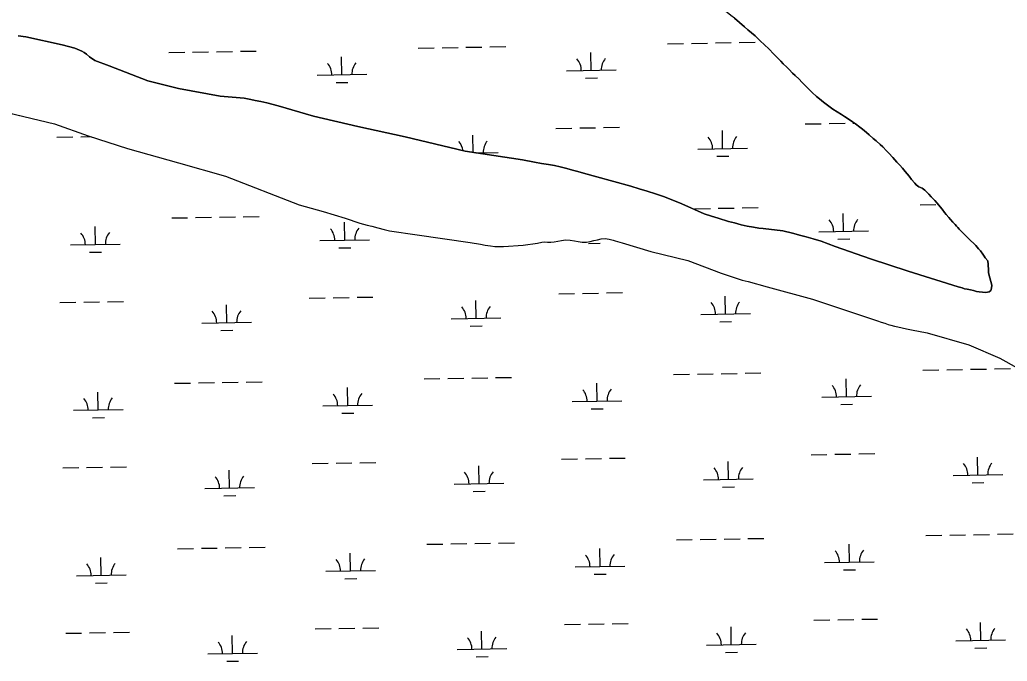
# Model space of a CAD drawing. Extents: x 3903937 to 3942190, y 260677 to 286651.
# Drawn here: x 3920083 to 3922070, y 268263 to 269553 of the extents above; entities that cross this region are included whole.
import ezdxf

# ---------------------------------------------------------------- set-up
doc = ezdxf.new("R2010")
doc.units = 0
doc.layers.add('V-TOPO-SHOR', color=7, linetype='Continuous')
doc.layers.add('V-WETL-SWMP', color=7, linetype='Continuous')

msp = doc.modelspace()

# ---------------------------------------------------------------- linework, layer by layer
at = {"layer": 'V-TOPO-SHOR'}
for points in [[(3921605.6, 269477.9), (3921599.9, 269484.3), (3921590.8, 269493.9), (3921580.9, 269503.3), (3921573.5, 269510), (3921563, 269520.2), (3921555.6, 269526.4), (3921548.4, 269532.7), (3921541.4, 269538.8), (3921531.3, 269547.2), (3921521.2, 269556), (3921514, 269561.5), (3921503.3, 269570.3), (3921495.9, 269576.2), (3921483.9, 269586.4), (3921475.7, 269592.5), (3921472, 269595.6), (3921467.2, 269600.9), (3921465.4, 269604.4)], [(3920080.1, 269520.3), (3920095.3, 269518.3), (3920168.4, 269502.5), (3920193.9, 269495.3), (3920203.2, 269491.8), (3920208.5, 269489.7), (3920213.2, 269486.8), (3920217.3, 269483.3), (3920223.4, 269478.1), (3920234.2, 269471.1), (3920263, 269460.3), (3920341, 269430.2), (3920402.5, 269414.8), (3920486.8, 269399.1), (3920534.8, 269395.3), (3920548.3, 269392.1), (3920556.7, 269390.4), (3920568.4, 269388.4), (3920580.6, 269385.7), (3920603, 269379.8), (3920674.5, 269358.7), (3920763.4, 269337.8), (3920858.9, 269317.1), (3920979.5, 269288.3), (3921094.6, 269270.7), (3921118.9, 269266.3), (3921133.2, 269263.7), (3921147.1, 269261.4), (3921158.9, 269259.3), (3921170.7, 269256.9), (3921184.1, 269253.7), (3921195.5, 269250.4), (3921206.4, 269247.4), (3921217.8, 269244.5), (3921244.7, 269237), (3921313, 269217.9), (3921329.3, 269212.9), (3921345.9, 269207.8), (3921362.5, 269202.4), (3921380.5, 269196.3), (3921415.6, 269182.3), (3921460.4, 269162.5), (3921475.3, 269157.4), (3921488.2, 269153.5), (3921509.5, 269147.3), (3921521.2, 269144.2), (3921534.7, 269140.6), (3921547.1, 269137.7), (3921559.3, 269135.6), (3921570.6, 269133.6), (3921579.1, 269132.7), (3921618.6, 269128.1), (3921637.8, 269123.6), (3921655.1, 269119), (3921665.5, 269116.2), (3921679.8, 269112.3), (3921695.6, 269107.3), (3921723.7, 269096.6), (3921794.8, 269072.2), (3921871.1, 269046.8)], [(3922030.8, 269067.6), (3922025.9, 269073.7), (3922023.6, 269077.2), (3922020.7, 269081.1), (3922016, 269087.9), (3922012.2, 269092.2), (3922006.7, 269098.7), (3922002.6, 269103), (3921996.2, 269109.1), (3921992.5, 269113), (3921986.7, 269118.5), (3921981.5, 269123.4), (3921978.2, 269126.7), (3921973.5, 269131.4), (3921970.6, 269134.7), (3921968.1, 269137.7), (3921965.3, 269140.8), (3921960.7, 269145.7), (3921955.8, 269151), (3921952.3, 269154.9), (3921947.3, 269160.8), (3921943.8, 269165.1), (3921938.9, 269171.9), (3921935.2, 269176.4), (3921929.2, 269183.8), (3921924.4, 269188.9), (3921917, 269196.6), (3921912.3, 269201.7), (3921904, 269210.3), (3921898.9, 269214.2), (3921895.6, 269215.2), (3921892.1, 269216.8), (3921887.2, 269220.5), (3921883.9, 269224), (3921877.3, 269231.4), (3921872.5, 269237.9), (3921864.5, 269247.7), (3921859.5, 269254.1), (3921853.8, 269260.2), (3921847.8, 269266.5), (3921839.8, 269275.9), (3921831.9, 269284.3), (3921827.2, 269289.2), (3921819.8, 269297), (3921814.2, 269301.9), (3921806.2, 269309.2), (3921800.6, 269314.2), (3921792.6, 269321.3), (3921787, 269326), (3921779, 269332.7), (3921773.4, 269337), (3921764.8, 269343.4), (3921758.6, 269347.4), (3921751.8, 269351.9), (3921742.6, 269358.2), (3921736.6, 269362.1), (3921728.2, 269367.4), (3921719.3, 269373.1), (3921713.8, 269377), (3921705.7, 269382.7), (3921700.2, 269387), (3921692.2, 269393.5), (3921686.4, 269398.6), (3921677.7, 269406.6), (3921671.6, 269412.3), (3921662.7, 269421.3), (3921656.9, 269427), (3921651.2, 269433), (3921643.3, 269440.7), (3921638.4, 269445.6), (3921631.4, 269452.6), (3921626.6, 269457.3), (3921619.2, 269464.2), (3921614.3, 269469.4), (3921605.6, 269477.9)], [(3920011.7, 269377), (3920091.7, 269357.9), (3920153.4, 269343.4), (3920221.2, 269319.6), (3920300, 269293.5), (3920402.9, 269265.3), (3920497.1, 269238.4), (3920645.8, 269180.5), (3920694, 269167.2), (3920738.1, 269153.4), (3920767.7, 269143.6), (3920782.2, 269139.6), (3920791.5, 269137.3), (3920803.9, 269134.2), (3920816.7, 269131.1), (3920827.1, 269128.5), (3920882.9, 269120.1), (3920989.7, 269105), (3921010, 269101.1), (3921019.7, 269099.4), (3921030.7, 269097.8), (3921039, 269096.9), (3921047.4, 269096.8), (3921056.3, 269096.7), (3921096.3, 269099.2), (3921124.9, 269103.3), (3921134, 269105.6), (3921138.2, 269106.1), (3921145.2, 269105.6), (3921151.9, 269105.2), (3921158.7, 269106.2), (3921165.7, 269107.5), (3921173, 269108.9), (3921181.6, 269110), (3921190.8, 269109.5), (3921199.5, 269108.3), (3921207, 269106.9), (3921215.2, 269105.7), (3921223.7, 269105.5), (3921231.3, 269106.8), (3921238.5, 269108.5), (3921245.8, 269110.4), (3921253, 269111.9), (3921261, 269112.6), (3921269.4, 269111.4), (3921277.2, 269109.4), (3921281.5, 269108.2), (3921295.5, 269104), (3921353.2, 269086.8), (3921427.5, 269068.5), (3921494.5, 269042.9), (3921524.5, 269033), (3921537, 269029.3), (3921548.8, 269026.2), (3921586.9, 269015.9), (3921678.4, 268990.8), (3921736.4, 268971.5), (3921809.2, 268947.1), (3921816.6, 268944.7), (3921823.6, 268942.4), (3921830.3, 268940.1), (3921836.2, 268938.5), (3921843.1, 268936.6), (3921849.7, 268934.9), (3921858.7, 268933.1), (3921867.1, 268931.4), (3921877.8, 268929.3), (3921908.8, 268923), (3921992.6, 268898.6), (3922055.2, 268871.9), (3922089.9, 268852.6)], [(3921871.1, 269046.8), (3921971.5, 269015.8), (3921979.3, 269013.3), (3921984.4, 269011.9), (3921989.2, 269010.9), (3921996.4, 269009.7), (3922001.9, 269008.2), (3922008.6, 269006.5), (3922013.4, 269005.6), (3922020.2, 269004.8), (3922026.9, 269004.1), (3922030.4, 269004.6), (3922033.6, 269005.7), (3922036.8, 269007.9), (3922038.5, 269013.1), (3922038.9, 269018.7), (3922037.1, 269026.1), (3922034.8, 269033.6), (3922033, 269041.3), (3922032.4, 269044.4), (3922032.2, 269048.8), (3922032, 269060.2), (3922030.8, 269067.6)]]:
    msp.add_lwpolyline(points, dxfattribs=at)
at = {"layer": 'V-WETL-SWMP'}
for p, q in [((3920885.1, 269495.6), (3920917.1, 269496.1)), ((3920933.1, 269496.4), (3920965.1, 269497)), ((3920981.1, 269497.3), (3921013.1, 269497.8)), ((3921029.1, 269498.1), (3921061.1, 269498.7)), ((3921386.9, 269504.4), (3921418.9, 269505)), ((3921434.9, 269505.2), (3921466.9, 269505.8)), ((3921482.9, 269506.1), (3921514.9, 269506.7)), ((3921530.9, 269506.9), (3921562.9, 269507.5)), ((3920383.3, 269486.7), (3920415.2, 269487.3)), ((3920431.2, 269487.6), (3920463.2, 269488.1)), ((3920479.2, 269488.4), (3920511.2, 269489)), ((3920527.2, 269489.3), (3920559.2, 269489.8)), ((3920731.4, 269442.1), (3920730.8, 269478.1)), ((3921233.2, 269450.9), (3921232.6, 269486.9)), ((3920681.4, 269441.2), (3920781.4, 269443)), ((3921183.2, 269450.1), (3921283.2, 269451.8)), ((3921221.5, 269435.3), (3921245.5, 269435.7)), ((3920719.7, 269426.5), (3920743.7, 269426.9)), ((3920011.7, 269377), (3920091.7, 269357.9)), ((3920091.7, 269357.9), (3920153.4, 269343.4)), ((3920153.4, 269343.4), (3920221.2, 269319.6)), ((3921161.9, 269334.2), (3921193.9, 269334.8)), ((3921209.9, 269335.1), (3921241.9, 269335.7)), ((3921257.9, 269335.9), (3921289.9, 269336.5)), ((3921663.7, 269343.1), (3921695.7, 269343.6)), ((3921711.7, 269343.9), (3921743.7, 269344.5)), ((3921759.7, 269344.8), (3921762.6, 269344.8)), ((3920158.2, 269316.6), (3920190.2, 269317.1)), ((3920206.2, 269317.4), (3920226.7, 269317.8)), ((3920221.2, 269319.6), (3920300, 269293.6)), ((3920995.6, 269285.8), (3920995, 269320.9)), ((3921497.5, 269293.7), (3921496.9, 269329.7)), ((3921447.5, 269292.8), (3921547.5, 269294.6)), ((3920300, 269293.6), (3920402.9, 269265.3)), ((3921001.1, 269285), (3921045.6, 269285.8)), ((3921485.8, 269278.1), (3921509.8, 269278.5)), ((3920402.9, 269265.3), (3920497.1, 269238.4)), ((3920497.1, 269238.4), (3920645.8, 269180.5)), ((3920645.8, 269180.5), (3920694, 269167.2)), ((3921894.6, 269180.6), (3921926.6, 269181.2)), ((3920437.1, 269155), (3920469.1, 269155.5)), ((3920485.1, 269155.8), (3920517.1, 269156.4)), ((3920533.1, 269156.6), (3920565.1, 269157.2)), ((3920694, 269167.2), (3920738.1, 269153.4)), ((3921440.8, 269172.6), (3921472.8, 269173.2)), ((3921488.8, 269173.5), (3921520.7, 269174)), ((3921536.7, 269174.3), (3921568.7, 269174.9)), ((3921740.9, 269127.2), (3921740.3, 269163.2)), ((3920235.4, 269100.7), (3920234.8, 269136.7)), ((3920389.1, 269154.1), (3920421.1, 269154.7)), ((3920737.3, 269109.5), (3920736.6, 269145.5)), ((3920738.1, 269153.4), (3920767.7, 269143.6)), ((3920767.7, 269143.6), (3920782.2, 269139.6)), ((3920782.2, 269139.6), (3920791.5, 269137.3)), ((3920791.5, 269137.3), (3920803.9, 269134.2)), ((3920803.9, 269134.2), (3920816.7, 269131.1)), ((3920816.7, 269131.1), (3920827.1, 269128.5)), ((3920827.1, 269128.5), (3920882.9, 269120.1)), ((3920882.9, 269120.1), (3920989.7, 269105)), ((3921690.9, 269126.3), (3921790.9, 269128)), ((3920185.4, 269099.8), (3920285.4, 269101.5)), ((3920687.3, 269108.6), (3920787.3, 269110.4)), ((3920989.7, 269105), (3921010, 269101.1)), ((3921010, 269101.1), (3921019.7, 269099.4)), ((3921019.7, 269099.4), (3921030.7, 269097.8)), ((3921030.7, 269097.8), (3921039, 269096.9)), ((3921039, 269096.9), (3921047.4, 269096.8)), ((3921047.4, 269096.8), (3921056.3, 269096.7)), ((3921056.3, 269096.7), (3921096.3, 269099.2)), ((3921096.3, 269099.2), (3921124.9, 269103.3)), ((3921124.9, 269103.3), (3921134, 269105.6)), ((3921134, 269105.6), (3921138.2, 269106.1)), ((3921138.2, 269106.1), (3921145.2, 269105.6)), ((3921145.2, 269105.6), (3921151.9, 269105.2)), ((3921151.9, 269105.2), (3921158.7, 269106.2)), ((3921158.7, 269106.2), (3921165.7, 269107.5)), ((3921165.7, 269107.5), (3921173, 269108.9)), ((3921173, 269108.9), (3921181.6, 269110)), ((3921181.6, 269110), (3921190.8, 269109.5)), ((3921190.8, 269109.5), (3921199.5, 269108.3)), ((3921199.5, 269108.3), (3921207, 269106.9)), ((3921207, 269106.9), (3921215.2, 269105.7)), ((3921215.2, 269105.7), (3921223.7, 269105.5)), ((3921223.7, 269105.5), (3921231.3, 269106.8)), ((3921227.4, 269102.7), (3921251.4, 269103.1)), ((3921231.3, 269106.8), (3921238.5, 269108.5)), ((3921238.5, 269108.5), (3921245.8, 269110.4)), ((3921245.8, 269110.4), (3921253, 269111.9)), ((3921253, 269111.9), (3921261, 269112.6)), ((3921261, 269112.6), (3921269.4, 269111.4)), ((3921269.4, 269111.4), (3921277.2, 269109.4)), ((3921277.2, 269109.4), (3921281.5, 269108.2)), ((3921281.5, 269108.2), (3921295.5, 269104)), ((3921295.5, 269104), (3921353.2, 269086.8)), ((3921729.2, 269111.5), (3921753.2, 269111.9)), ((3920223.7, 269085), (3920247.7, 269085.4)), ((3920725.5, 269093.9), (3920749.5, 269094.3)), ((3921353.2, 269086.8), (3921427.5, 269068.5)), ((3921427.5, 269068.5), (3921494.5, 269042.9)), ((3921494.5, 269042.9), (3921524.5, 269033)), ((3921524.5, 269033), (3921537, 269029.3)), ((3921537, 269029.3), (3921548.8, 269026.2)), ((3921548.8, 269026.2), (3921586.9, 269015.9)), ((3921167.7, 269001.6), (3921199.7, 269002.2)), ((3921215.7, 269002.5), (3921247.7, 269003)), ((3921263.7, 269003.3), (3921295.7, 269003.9)), ((3921503.3, 268961.1), (3921502.7, 268997.1)), ((3921586.9, 269015.9), (3921678.4, 268990.8)), ((3920164.1, 268984), (3920196.1, 268984.5)), ((3920212.1, 268984.8), (3920244.1, 268985.4)), ((3920260.1, 268985.6), (3920292, 268986.2)), ((3920499.7, 268943.4), (3920499, 268979.4)), ((3920665.9, 268992.8), (3920697.9, 268993.3)), ((3920713.9, 268993.6), (3920745.9, 268994.2)), ((3920761.9, 268994.5), (3920793.9, 268995)), ((3921001.5, 268952.3), (3921000.9, 268988.3)), ((3921678.4, 268990.8), (3921736.4, 268971.5)), ((3921453.3, 268960.2), (3921553.3, 268962)), ((3921736.4, 268971.5), (3921809.2, 268947.1)), ((3920449.7, 268942.5), (3920549.7, 268944.3)), ((3920951.5, 268951.4), (3921051.5, 268953.1)), ((3920989.8, 268936.6), (3921013.8, 268937)), ((3921491.6, 268945.5), (3921515.6, 268945.9)), ((3921809.2, 268947.1), (3921816.6, 268944.7)), ((3921816.6, 268944.7), (3921823.6, 268942.4)), ((3921823.6, 268942.4), (3921830.3, 268940.1)), ((3921830.3, 268940.1), (3921836.2, 268938.5)), ((3921836.2, 268938.5), (3921843.1, 268936.6)), ((3920488, 268927.8), (3920511.9, 268928.2)), ((3921843.1, 268936.6), (3921849.7, 268934.9)), ((3921849.7, 268934.9), (3921858.7, 268933.1)), ((3921858.7, 268933.1), (3921867.1, 268931.4)), ((3921867.1, 268931.4), (3921877.8, 268929.3)), ((3921877.8, 268929.3), (3921908.8, 268923)), ((3921908.8, 268923), (3921992.6, 268898.6)), ((3921992.6, 268898.6), (3922055.2, 268871.9)), ((3922055.2, 268871.9), (3922089.9, 268852.6)), ((3921398.6, 268839.2), (3921430.6, 268839.7)), ((3921446.6, 268840), (3921478.6, 268840.6)), ((3921494.6, 268840.8), (3921526.6, 268841.4)), ((3921542.6, 268841.7), (3921574.6, 268842.3)), ((3921900.5, 268848), (3921932.4, 268848.6)), ((3921948.4, 268848.8), (3921980.4, 268849.4)), ((3921996.4, 268849.7), (3922028.4, 268850.2)), ((3922044.4, 268850.5), (3922076.4, 268851.1)), ((3920395, 268821.5), (3920427, 268822.1)), ((3920443, 268822.3), (3920475, 268822.9)), ((3920490.9, 268823.2), (3920522.9, 268823.7)), ((3920538.9, 268824), (3920570.9, 268824.6)), ((3920896.8, 268830.3), (3920928.8, 268830.9)), ((3920944.8, 268831.2), (3920976.8, 268831.7)), ((3920992.8, 268832), (3921024.8, 268832.6)), ((3921040.8, 268832.9), (3921072.8, 268833.4)), ((3921244.9, 268785.7), (3921244.3, 268821.7)), ((3921746.8, 268794.5), (3921746.1, 268830.5)), ((3920241.3, 268768), (3920240.7, 268804)), ((3920743.1, 268776.9), (3920742.5, 268812.9)), ((3920693.1, 268776), (3920793.1, 268777.7)), ((3921195, 268784.8), (3921294.9, 268786.6)), ((3921696.8, 268793.7), (3921796.8, 268795.4)), ((3921735.1, 268778.9), (3921759, 268779.3)), ((3920191.3, 268767.2), (3920291.3, 268768.9)), ((3920731.4, 268761.2), (3920755.4, 268761.7)), ((3921233.2, 268770.1), (3921257.2, 268770.5)), ((3920229.6, 268752.4), (3920253.6, 268752.8)), ((3921675.4, 268677.8), (3921707.4, 268678.4)), ((3921723.4, 268678.7), (3921755.4, 268679.2)), ((3921771.4, 268679.5), (3921803.4, 268680.1)), ((3920671.8, 268660.2), (3920703.7, 268660.7)), ((3920719.7, 268661), (3920751.7, 268661.6)), ((3920767.7, 268661.9), (3920799.7, 268662.4)), ((3921173.6, 268669), (3921205.6, 268669.6)), ((3921221.6, 268669.8), (3921253.6, 268670.4)), ((3921269.6, 268670.7), (3921301.6, 268671.2)), ((3921509.2, 268628.5), (3921508.6, 268664.5)), ((3922011, 268637.3), (3922010.4, 268673.3)), ((3920169.9, 268651.3), (3920201.9, 268651.9)), ((3920217.9, 268652.2), (3920249.9, 268652.7)), ((3920265.9, 268653), (3920297.9, 268653.6)), ((3920505.5, 268610.8), (3920504.9, 268646.8)), ((3921007.4, 268619.6), (3921006.7, 268655.6)), ((3920957.4, 268618.8), (3921057.4, 268620.5)), ((3921459.2, 268627.6), (3921559.2, 268629.3)), ((3921961, 268636.4), (3922061, 268638.2)), ((3921999.3, 268621.7), (3922023.3, 268622.1)), ((3920455.5, 268609.9), (3920555.5, 268611.7)), ((3920995.6, 268604), (3921019.6, 268604.4)), ((3921497.5, 268612.8), (3921521.5, 268613.2)), ((3920493.8, 268595.2), (3920517.8, 268595.6)), ((3920998.6, 268499.4), (3921030.6, 268500)), ((3921046.6, 268500.2), (3921078.6, 268500.8)), ((3921404.5, 268506.5), (3921436.5, 268507.1)), ((3921452.5, 268507.4), (3921484.5, 268507.9)), ((3921500.5, 268508.2), (3921532.5, 268508.8)), ((3921548.5, 268509.1), (3921580.5, 268509.6)), ((3921906.3, 268515.4), (3921938.3, 268515.9)), ((3921954.3, 268516.2), (3921986.3, 268516.8)), ((3922002.3, 268517.1), (3922034.3, 268517.6)), ((3922050.3, 268517.9), (3922082.3, 268518.5)), ((3920400.8, 268488.9), (3920432.8, 268489.4)), ((3920448.8, 268489.7), (3920480.8, 268490.3)), ((3920496.8, 268490.6), (3920528.8, 268491.1)), ((3920544.8, 268491.4), (3920576.8, 268492)), ((3920749, 268444.2), (3920748.3, 268480.2)), ((3920902.6, 268497.7), (3920934.6, 268498.3)), ((3920950.6, 268498.5), (3920982.6, 268499.1)), ((3921250.8, 268453.1), (3921250.2, 268489.1)), ((3921752.6, 268461.9), (3921752, 268497.9)), ((3920247.1, 268435.4), (3920246.5, 268471.4)), ((3921702.6, 268461), (3921802.6, 268462.8)), ((3920699, 268443.4), (3920799, 268445.1)), ((3921200.8, 268452.2), (3921300.8, 268454)), ((3921740.9, 268446.3), (3921764.9, 268446.7)), ((3920197.2, 268434.5), (3920297.1, 268436.3)), ((3920235.4, 268419.8), (3920259.4, 268420.2)), ((3920737.2, 268428.6), (3920761.2, 268429)), ((3921239.1, 268437.4), (3921263.1, 268437.9)), ((3921681.3, 268345.2), (3921713.3, 268345.8)), ((3921729.3, 268346.1), (3921761.3, 268346.6)), ((3921777.3, 268346.9), (3921809.2, 268347.5)), ((3922016.9, 268304.7), (3922016.2, 268340.7)), ((3920271.8, 268320.4), (3920303.8, 268321)), ((3920677.6, 268327.5), (3920709.6, 268328.1)), ((3920725.6, 268328.4), (3920757.6, 268328.9)), ((3920773.6, 268329.2), (3920805.6, 268329.8)), ((3921013.2, 268287), (3921012.6, 268323)), ((3921179.4, 268336.4), (3921211.4, 268336.9)), ((3921227.4, 268337.2), (3921259.4, 268337.8)), ((3921275.4, 268338.1), (3921307.4, 268338.6)), ((3921515, 268295.8), (3921514.4, 268331.8)), ((3920175.8, 268318.7), (3920207.8, 268319.3)), ((3920223.8, 268319.6), (3920255.8, 268320.1)), ((3920511.4, 268278.2), (3920510.8, 268314.2)), ((3921966.9, 268303.8), (3922066.9, 268305.6)), ((3920963.2, 268286.1), (3921063.2, 268287.9)), ((3921465.1, 268295), (3921565, 268296.7)), ((3922005.2, 268289), (3922029.1, 268289.5)), ((3920461.4, 268277.3), (3920561.4, 268279.1)), ((3920499.7, 268262.5), (3920523.7, 268263)), ((3921001.5, 268271.4), (3921025.5, 268271.8)), ((3921503.3, 268280.2), (3921527.3, 268280.6))]:
    msp.add_line(p, q, dxfattribs=at)
for points in [[(3921521.2, 269556), (3921531.3, 269547.2), (3921541.4, 269538.8), (3921548.4, 269532.7), (3921555.6, 269526.4), (3921563, 269520.2), (3921573.5, 269510), (3921580.9, 269503.3), (3921590.8, 269493.9), (3921599.9, 269484.3), (3921605.6, 269477.9), (3921614.3, 269469.4), (3921619.2, 269464.2), (3921626.6, 269457.3), (3921631.4, 269452.6), (3921638.4, 269445.6), (3921643.3, 269440.7), (3921651.2, 269433), (3921656.9, 269427), (3921662.7, 269421.3), (3921671.6, 269412.3), (3921677.7, 269406.6), (3921686.4, 269398.6), (3921692.2, 269393.5), (3921700.2, 269387)], [(3921460.4, 269162.5), (3921415.6, 269182.3), (3921380.5, 269196.3), (3921362.5, 269202.4), (3921345.9, 269207.8), (3921329.3, 269212.9), (3921313, 269217.9), (3921244.7, 269237), (3921217.8, 269244.5), (3921206.4, 269247.4), (3921195.5, 269250.4), (3921184.1, 269253.7), (3921170.7, 269256.9), (3921158.9, 269259.3), (3921147.1, 269261.4), (3921133.2, 269263.7), (3921118.9, 269266.3), (3921094.6, 269270.7), (3920979.5, 269288.3), (3920858.9, 269317.1), (3920763.4, 269337.8), (3920674.5, 269358.7), (3920603, 269379.8), (3920580.6, 269385.7), (3920568.4, 269388.4), (3920556.7, 269390.4), (3920548.3, 269392.1), (3920534.8, 269395.3), (3920486.8, 269399.1), (3920402.5, 269414.8), (3920341, 269430.2), (3920263, 269460.3), (3920234.2, 269471.1), (3920223.4, 269478.1), (3920217.3, 269483.3), (3920213.2, 269486.8), (3920208.5, 269489.7), (3920203.2, 269491.8), (3920193.9, 269495.3), (3920168.4, 269502.5), (3920095.3, 269518.3), (3920080.1, 269520.3)], [(3921700.2, 269387), (3921705.7, 269382.7), (3921713.8, 269377), (3921719.3, 269373.1), (3921728.2, 269367.4), (3921736.6, 269362.1), (3921742.6, 269358.2), (3921751.8, 269351.9), (3921758.6, 269347.4), (3921764.8, 269343.4), (3921773.4, 269337), (3921779, 269332.7), (3921787, 269326), (3921792.6, 269321.3), (3921800.6, 269314.2), (3921806.2, 269309.2), (3921814.2, 269301.9), (3921819.8, 269297), (3921827.2, 269289.2), (3921831.9, 269284.3), (3921839.8, 269275.9), (3921847.8, 269266.5), (3921853.8, 269260.2), (3921859.5, 269254.1), (3921864.5, 269247.7), (3921872.5, 269237.9), (3921877.3, 269231.4), (3921883.9, 269224), (3921887.2, 269220.5), (3921892.1, 269216.8), (3921895.6, 269215.2), (3921898.9, 269214.2), (3921904, 269210.3), (3921912.3, 269201.7), (3921917, 269196.6), (3921924.4, 269188.9), (3921929.2, 269183.8), (3921935.2, 269176.4), (3921938.9, 269171.9), (3921943.8, 269165.1), (3921947.3, 269160.8), (3921952.3, 269154.9), (3921955.8, 269151), (3921960.7, 269145.7), (3921965.3, 269140.8), (3921968.1, 269137.7), (3921970.6, 269134.7), (3921973.5, 269131.4), (3921978.2, 269126.7), (3921981.5, 269123.4), (3921986.7, 269118.5), (3921992.5, 269113), (3921996.2, 269109.1), (3922002.6, 269103), (3922006.7, 269098.7), (3922012.2, 269092.2), (3922016, 269087.9), (3922020.7, 269081.1), (3922023.6, 269077.2), (3922025.9, 269073.7), (3922030.8, 269067.6), (3922032, 269060.2), (3922032.2, 269048.8), (3922032.4, 269044.4), (3922033, 269041.3), (3922034.8, 269033.6), (3922037.1, 269026.1), (3922038.9, 269018.7), (3922038.5, 269013.1), (3922036.8, 269007.9), (3922033.6, 269005.7), (3922030.4, 269004.6), (3922026.9, 269004.1), (3922020.2, 269004.8), (3922013.4, 269005.6), (3922008.6, 269006.5), (3922001.9, 269008.2), (3921996.4, 269009.7), (3921989.2, 269010.9), (3921984.4, 269011.9), (3921979.3, 269013.3), (3921971.5, 269015.8), (3921871.1, 269046.8), (3921794.8, 269072.2), (3921723.7, 269096.6), (3921695.6, 269107.3), (3921679.8, 269112.3), (3921665.5, 269116.2), (3921655.1, 269119), (3921637.8, 269123.6), (3921618.6, 269128.1), (3921579.1, 269132.7), (3921570.6, 269133.6), (3921559.3, 269135.6), (3921547.1, 269137.7), (3921534.7, 269140.6), (3921521.2, 269144.2), (3921509.5, 269147.3), (3921488.2, 269153.5), (3921475.3, 269157.4), (3921460.4, 269162.5)]]:
    msp.add_lwpolyline(points, dxfattribs=at)
for centre, start, end in [((3921178, 269450.5), 0.2366, 41.7802), ((3921288.5, 269452.4), 140.2366, 181.7802), ((3920676.2, 269441.6), 0.2366, 41.7802), ((3920786.6, 269443.6), 140.2366, 181.7802), ((3921442.2, 269293.2), 0.2366, 41.7802), ((3921552.7, 269295.2), 140.2366, 181.7802), ((3920940.4, 269284.4), 7.9935, 41.7802), ((3921050.9, 269286.3), 140.2366, 181.7802), ((3921685.7, 269126.7), 0.2366, 41.7802), ((3921796.2, 269128.6), 140.2366, 181.7802), ((3920180.2, 269100.2), 0.2366, 41.7802), ((3920290.7, 269102.1), 140.2366, 181.7802), ((3920682, 269109), 0.2366, 41.7802), ((3920792.5, 269110.9), 140.2366, 181.7802), ((3921448.1, 268960.6), 0.2366, 41.7802), ((3921558.6, 268962.5), 140.2366, 181.7802), ((3920444.4, 268942.9), 0.2366, 41.7802), ((3920554.9, 268944.9), 140.2366, 181.7802), ((3920946.3, 268951.8), 0.2366, 41.7802), ((3921056.7, 268953.7), 140.2366, 181.7802), ((3921691.5, 268794), 0.2366, 41.7802), ((3921802, 268796), 140.2366, 181.7802), ((3920687.9, 268776.4), 0.2366, 41.7802), ((3920798.3, 268778.3), 140.2366, 181.7802), ((3921189.7, 268785.2), 0.2366, 41.7802), ((3921300.2, 268787.1), 140.2366, 181.7802), ((3920186, 268767.5), 0.2366, 41.7802), ((3920296.5, 268769.5), 140.2366, 181.7802), ((3921955.8, 268636.8), 0.2366, 41.7802), ((3922066.2, 268638.7), 140.2366, 181.7802), ((3920952.1, 268619.1), 0.2366, 41.7802), ((3921062.6, 268621.1), 140.2366, 181.7802), ((3921454, 268628), 0.2366, 41.7802), ((3921564.4, 268629.9), 140.2366, 181.7802), ((3920450.3, 268610.3), 0.2366, 41.7802), ((3920560.8, 268612.2), 140.2366, 181.7802), ((3921697.4, 268461.4), 0.2366, 41.7802), ((3921807.9, 268463.4), 140.2366, 181.7802), ((3920693.7, 268443.7), 0.2366, 41.7802), ((3920804.2, 268445.7), 140.2366, 181.7802), ((3921195.6, 268452.6), 0.2366, 41.7802), ((3921306, 268454.5), 140.2366, 181.7802), ((3920191.9, 268434.9), 0.2366, 41.7802), ((3920302.4, 268436.9), 140.2366, 181.7802), ((3921961.6, 268304.2), 0.2366, 41.7802), ((3922072.1, 268306.1), 140.2366, 181.7802), ((3920456.1, 268277.7), 0.2366, 41.7802), ((3920566.6, 268279.6), 140.2366, 181.7802), ((3920958, 268286.5), 0.2366, 41.7802), ((3921068.4, 268288.5), 140.2366, 181.7802), ((3921459.8, 268295.3), 0.2366, 41.7802), ((3921570.3, 268297.3), 140.2366, 181.7802)]:
    msp.add_arc(centre, 35.2, start, end, dxfattribs=at)

doc.saveas('drawing.dxf')
